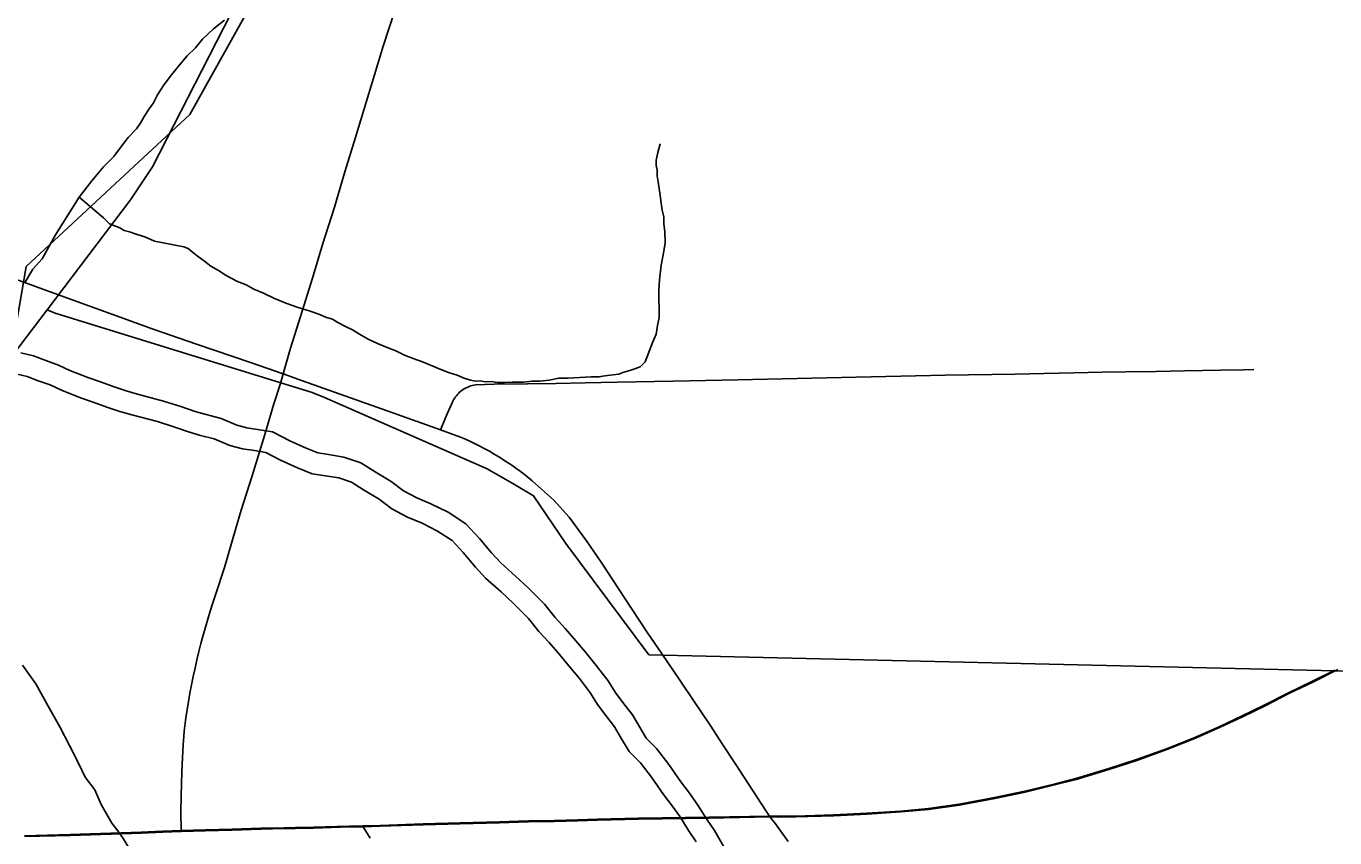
# Model space of a CAD drawing. Extents: x -59 to 82, y -3 to 49.
# Drawn here: x 7.043 to 8.199, y 17.655 to 18.372 of the extents above; entities that cross this region are included whole.
import ezdxf

# ---------------------------------------------------------------- set-up
doc = ezdxf.new("R2010")
doc.units = 0
for name, color, linetype in [('GM_X_City_Street', 7, 'Continuous'), ('GM_X_Corporation', 7, 'Continuous'), ('GM_X_County_Road', 7, 'Continuous'), ('GM_X_Major_River', 7, 'Continuous'), ('GM_X_Minor_River', 7, 'Continuous'), ('GM_X_State_Route', 7, 'Continuous'), ('SH_Data', 7, 'Continuous')]:
    doc.layers.add(name, color=color, linetype=linetype)

msp = doc.modelspace()

# ---------------------------------------------------------------- linework, layer by layer
at = {"layer": 'GM_X_City_Street'}
for points in [[(7.4093, 18.0158), (7.4151, 18.0298), (7.4197, 18.0396), (7.4203, 18.0409), (7.4209, 18.0422), (7.4216, 18.0434), (7.4224, 18.0446), (7.4233, 18.0458), (7.4242, 18.0469), (7.4251, 18.0479), (7.4262, 18.0489), (7.4273, 18.0499), (7.4284, 18.0507), (7.4296, 18.0515), (7.4308, 18.0523), (7.4321, 18.0529), (7.4334, 18.0535), (7.4347, 18.0541), (7.4361, 18.0545), (7.4375, 18.0549), (7.4389, 18.0551), (7.4403, 18.0554), (7.4568, 18.0559), (7.4863, 18.0564), (7.5116, 18.0567), (7.5372, 18.0573), (7.5654, 18.0579), (7.6147, 18.0588), (7.6433, 18.0593), (7.6721, 18.0599), (7.8551, 18.0641), (7.9169, 18.065), (7.9424, 18.0656), (7.9689, 18.0661), (7.9938, 18.0666), (8.0146, 18.0669), (8.0413, 18.0673), (8.0665, 18.0678), (8.0983, 18.0684), (8.1187, 18.0688), (8.1279, 18.069)], [(7.3473, 17.655), (7.3411, 17.665)]]:
    msp.add_lwpolyline(points, dxfattribs=at)
at = {"layer": 'GM_X_Corporation'}
for points in [[(7.3116, 18.5542), (7.155, 18.2479), (7.1356, 18.2188), (7.0619, 18.1217), (7.0688, 18.1188), (7.1814, 18.0841), (7.2958, 18.0488), (7.3067, 18.0443), (7.4504, 17.9811), (7.4746, 17.9674), (7.4916, 17.9575), (7.5199, 17.9154), (7.5934, 17.8169), (8.4399, 17.7972)], [(7.0337, 18.1031), (7.0433, 18.1599), (7.1878, 18.2944), (7.3258, 18.5413)], [(8.4399, 17.7972), (7.5934, 17.8169), (7.5199, 17.9154), (7.4916, 17.9575), (7.4746, 17.9674), (7.4504, 17.9811), (7.3067, 18.0443), (7.2958, 18.0488), (7.1814, 18.0841), (7.0688, 18.1188), (7.0619, 18.1217), (7.0257, 18.074)]]:
    msp.add_lwpolyline(points, dxfattribs=at)
at = {"layer": 'GM_X_County_Road'}
for points in [[(7.2704, 18.0651), (7.2768, 18.0877), (7.2855, 18.1158), (7.2962, 18.1497), (7.3055, 18.1804), (7.3156, 18.2125), (7.3248, 18.2437), (7.3339, 18.2732), (7.3419, 18.2992), (7.3511, 18.3292), (7.3587, 18.3546), (7.369, 18.3863)], [(7.2704, 18.0651), (7.2414, 18.0751), (7.1938, 18.0915), (7.1555, 18.1047), (7.1189, 18.1178), (7.1125, 18.1201), (7.071, 18.1353), (7.0338, 18.1487)], [(7.1803, 17.6607), (7.18, 17.6787), (7.1804, 17.7041), (7.1811, 17.7202), (7.1819, 17.7375), (7.1825, 17.7449), (7.1829, 17.7496), (7.1834, 17.7542), (7.184, 17.7588), (7.1847, 17.7634), (7.1867, 17.7754), (7.188, 17.7829), (7.1894, 17.7903), (7.1909, 17.7977), (7.1925, 17.8051), (7.1941, 17.8125), (7.1958, 17.8198), (7.1977, 17.827), (7.1996, 17.8342), (7.2016, 17.8414), (7.2037, 17.8485), (7.2059, 17.8556), (7.2082, 17.8627), (7.2105, 17.8698), (7.2184, 17.8942), (7.2205, 17.9012), (7.2261, 17.9205), (7.2333, 17.9448), (7.2429, 17.9749), (7.2541, 18.0116), (7.2621, 18.0386), (7.268, 18.0566), (7.2704, 18.0651)], [(7.5915, 17.8371), (7.5718, 17.8672), (7.5511, 17.8989), (7.5384, 17.9176), (7.5229, 17.9385), (7.5093, 17.9536), (7.4903, 17.9707), (7.4868, 17.9736), (7.4833, 17.9764), (7.4797, 17.9791), (7.476, 17.9818), (7.4723, 17.9844), (7.4685, 17.9869), (7.4607, 17.9918), (7.4567, 17.9943), (7.4526, 17.9967), (7.4484, 17.999), (7.4442, 18.0012), (7.44, 18.0034), (7.4357, 18.0054), (7.4314, 18.0074), (7.4271, 18.0093), (7.4093, 18.0158), (7.3671, 18.0308), (7.2874, 18.0589), (7.2704, 18.0651)], [(7.7164, 17.652), (7.7051, 17.6677), (7.7003, 17.6737), (7.6703, 17.72), (7.6586, 17.7374), (7.6475, 17.7549), (7.6334, 17.7757), (7.6201, 17.7954), (7.6052, 17.8174), (7.5915, 17.8371)]]:
    msp.add_lwpolyline(points, dxfattribs=at)
at = {"layer": 'GM_X_Major_River'}
for points in [[(7.2048, 17.5506), (7.197, 17.5619), (7.19, 17.5724), (7.1683, 17.6041), (7.1614, 17.6131), (7.1544, 17.6214), (7.1475, 17.6304), (7.1405, 17.6387), (7.1336, 17.647), (7.1289, 17.6545), (7.1243, 17.6613), (7.1189, 17.6681), (7.1142, 17.6764), (7.1095, 17.6847), (7.104, 17.6976), (7.0955, 17.7089), (7.0893, 17.7217), (7.0815, 17.7368), (7.0729, 17.7534), (7.0628, 17.7716), (7.0519, 17.7912), (7.0402, 17.8078)], [(7.0402, 17.8078), (7.0519, 17.7912), (7.0628, 17.7716), (7.0729, 17.7534), (7.0815, 17.7368), (7.0893, 17.7217), (7.0955, 17.7089), (7.104, 17.6976), (7.1095, 17.6847), (7.1142, 17.6764), (7.1189, 17.6681), (7.1243, 17.6613), (7.1289, 17.6545), (7.1336, 17.647), (7.1405, 17.6387), (7.1475, 17.6304), (7.1544, 17.6214), (7.1614, 17.6131), (7.1683, 17.6041), (7.19, 17.5724), (7.197, 17.5619), (7.2048, 17.5506)]]:
    msp.add_lwpolyline(points, dxfattribs=at)
at = {"layer": 'GM_X_Minor_River'}
for points in [[(7.0417, 18.1452), (7.0491, 18.1575), (7.0574, 18.1667), (7.0633, 18.1774), (7.0692, 18.1881), (7.09, 18.2211), (7.1012, 18.2357), (7.1117, 18.2479), (7.1207, 18.2572), (7.1274, 18.2664), (7.1333, 18.274), (7.1408, 18.2817), (7.1446, 18.2871), (7.1475, 18.2925), (7.152, 18.2994), (7.1557, 18.3047), (7.1594, 18.3116), (7.1646, 18.32), (7.1706, 18.3277), (7.178, 18.3369), (7.1855, 18.3461), (7.193, 18.3531), (7.199, 18.3607), (7.2087, 18.37), (7.2185, 18.3777)], [(7.09, 18.2211), (7.1115, 18.2031), (7.1169, 18.1978), (7.1223, 18.1956), (7.1261, 18.1942), (7.1299, 18.1919), (7.1345, 18.1905), (7.1413, 18.1883), (7.1482, 18.1861), (7.1566, 18.1824), (7.1825, 18.1774), (7.1863, 18.1759), (7.1917, 18.1714), (7.1955, 18.1684), (7.2009, 18.1647), (7.2063, 18.1602), (7.2132, 18.1564), (7.2201, 18.152), (7.23, 18.1468), (7.2376, 18.1438), (7.2445, 18.1401), (7.2529, 18.1364), (7.2621, 18.132), (7.2728, 18.1275), (7.2835, 18.1238), (7.2934, 18.1209), (7.3018, 18.118), (7.3087, 18.115), (7.314, 18.1136), (7.3186, 18.1106), (7.3255, 18.1069), (7.3316, 18.1039), (7.3377, 18.1002), (7.3454, 18.0957), (7.3538, 18.092), (7.3622, 18.0883), (7.3698, 18.0854), (7.3775, 18.0817), (7.3851, 18.0787), (7.3935, 18.0758), (7.4004, 18.0728), (7.4095, 18.0691), (7.4164, 18.0662), (7.424, 18.064), (7.4309, 18.061), (7.4362, 18.0596), (7.44, 18.0588), (7.4446, 18.0589), (7.4484, 18.0582), (7.4537, 18.0583), (7.4598, 18.0576), (7.4659, 18.0576), (7.4727, 18.0577), (7.4826, 18.0578), (7.4902, 18.0587), (7.497, 18.0588), (7.5053, 18.0596), (7.5137, 18.0613), (7.522, 18.0614), (7.5425, 18.0624), (7.5493, 18.0624), (7.5546, 18.0633), (7.5592, 18.0641), (7.5668, 18.0649), (7.5713, 18.0665), (7.5766, 18.0681), (7.5811, 18.0697), (7.5857, 18.0712), (7.5902, 18.0759), (7.5916, 18.0797), (7.5938, 18.0858), (7.5968, 18.0934), (7.5997, 18.1003), (7.6011, 18.1079), (7.6025, 18.1148), (7.6024, 18.1231), (7.6023, 18.1307), (7.6022, 18.1391), (7.6028, 18.1482), (7.6042, 18.1612), (7.6063, 18.1718), (7.6077, 18.181), (7.6076, 18.1908), (7.6067, 18.1977), (7.6066, 18.2038), (7.605, 18.2098), (7.6042, 18.2159), (7.6033, 18.2227), (7.6025, 18.2288), (7.6017, 18.2349), (7.6008, 18.2402), (7.6007, 18.2455), (7.5999, 18.2493), (7.5999, 18.2531), (7.5999, 18.2538), (7.6013, 18.2607), (7.6035, 18.2683)], [(7.0387, 18.0836), (7.0497, 18.0811), (7.0606, 18.0769), (7.0718, 18.0729), (7.082, 18.0682), (7.0978, 18.0618), (7.1089, 18.0581), (7.121, 18.0536), (7.1316, 18.0501), (7.1417, 18.0472), (7.1647, 18.0411), (7.1798, 18.0364), (7.1925, 18.0319), (7.2022, 18.0292), (7.2156, 18.0258), (7.2294, 18.0197), (7.2383, 18.0174), (7.2478, 18.016), (7.261, 18.014), (7.2762, 18.006), (7.2905, 17.9996), (7.301, 17.9953), (7.3087, 17.9941), (7.324, 17.9916), (7.339, 17.9866), (7.3515, 17.9786), (7.3656, 17.97), (7.3767, 17.9619), (7.3883, 17.9555), (7.4008, 17.9503), (7.416, 17.9428), (7.4318, 17.9326), (7.4437, 17.9198), (7.4543, 17.9069), (7.4625, 17.8981), (7.4756, 17.8865), (7.4866, 17.8763), (7.5013, 17.8616), (7.5106, 17.85), (7.5195, 17.8403), (7.5289, 17.8294), (7.5375, 17.8193), (7.5469, 17.8076), (7.5575, 17.7938), (7.5635, 17.7839), (7.5705, 17.7748), (7.5789, 17.764), (7.5856, 17.7524), (7.5911, 17.7432), (7.6002, 17.7341), (7.6111, 17.7199), (7.6217, 17.7047), (7.6293, 17.6948), (7.6367, 17.6842), (7.6443, 17.6721), (7.6514, 17.6618), (7.6595, 17.6474)], [(7.0343, 18.0651), (7.0442, 18.0629), (7.054, 18.0591), (7.0646, 18.0553), (7.0745, 18.0508), (7.0912, 18.044), (7.1026, 18.0402), (7.1147, 18.0357), (7.1261, 18.0319), (7.1367, 18.0289), (7.1594, 18.0229), (7.1738, 18.0184), (7.1867, 18.0139), (7.1973, 18.0108), (7.2095, 18.0078), (7.2231, 18.0018), (7.2345, 17.9988), (7.2451, 17.9973), (7.255, 17.9958), (7.2679, 17.989), (7.283, 17.9822), (7.2959, 17.9769), (7.3058, 17.9754), (7.3194, 17.9732), (7.3308, 17.9694), (7.3414, 17.9626), (7.3551, 17.9543), (7.3664, 17.9459), (7.3801, 17.9384), (7.393, 17.9331), (7.4066, 17.9263), (7.4196, 17.9179), (7.4294, 17.9073), (7.4401, 17.8944), (7.4492, 17.8846), (7.4628, 17.8725), (7.4735, 17.8626), (7.4871, 17.849), (7.4963, 17.8376), (7.5054, 17.8277), (7.5145, 17.8171), (7.5228, 17.8073), (7.532, 17.7959), (7.5418, 17.783), (7.5479, 17.7731), (7.5555, 17.7633), (7.5631, 17.7534), (7.5692, 17.7428), (7.5761, 17.7314), (7.5859, 17.7216), (7.5958, 17.7087), (7.6064, 17.6935), (7.614, 17.6836), (7.6209, 17.6738), (7.6285, 17.6616), (7.6353, 17.6518)]]:
    msp.add_lwpolyline(points, dxfattribs=at)
at = {"layer": 'GM_X_State_Route'}
for points in [[(7.7003, 17.6737), (7.7081, 17.6735), (7.723, 17.6738), (7.7567, 17.6746), (7.7861, 17.6761), (7.816, 17.6782), (7.8403, 17.6804), (7.8675, 17.6841), (7.8989, 17.6901), (7.9257, 17.6956), (7.9517, 17.702), (7.9708, 17.7069), (7.9998, 17.7157), (8.0245, 17.7236), (8.0508, 17.7332), (8.0761, 17.7432), (8.098, 17.7529), (8.1179, 17.7622), (8.1372, 17.7716), (8.1588, 17.7827), (8.1804, 17.7931), (8.2019, 17.804)], [(7.2812, 17.6635), (7.2972, 17.6638), (7.3285, 17.6648), (7.3411, 17.665), (7.3561, 17.6654), (7.3941, 17.6668), (7.4268, 17.6676), (7.4613, 17.6686), (7.487, 17.6693), (7.5098, 17.6698), (7.5306, 17.6703), (7.5481, 17.6709), (7.5842, 17.6717), (7.6466, 17.6727), (7.7003, 17.6737)], [(7.0418, 17.6563), (7.0824, 17.6573), (7.1451, 17.6593), (7.164, 17.6602), (7.1803, 17.6607), (7.2014, 17.6615), (7.2254, 17.662), (7.2507, 17.6629), (7.2712, 17.6634), (7.2812, 17.6635)]]:
    msp.add_lwpolyline(points, dxfattribs=at)
at = {"layer": 'SH_Data'}
for p, q in [((7.487, 17.6702), (7.4613, 17.6694)), ((7.5098, 17.6706), (7.487, 17.6702)), ((7.5306, 17.6711), (7.5098, 17.6706)), ((7.5481, 17.6717), (7.5306, 17.6711)), ((7.5842, 17.6725), (7.5481, 17.6717)), ((7.6466, 17.6736), (7.5842, 17.6725)), ((7.7003, 17.6745), (7.6466, 17.6736))]:
    msp.add_line(p, q, dxfattribs=at)
for points in [[(8.4399, 17.7972), (7.5934, 17.8169), (7.5199, 17.9154), (7.4916, 17.9575), (7.4746, 17.9674), (7.4504, 17.9811), (7.3067, 18.0443), (7.2958, 18.0488), (7.1814, 18.0841), (7.0688, 18.1188), (7.0619, 18.1217), (7.1356, 18.2188), (7.155, 18.2479), (7.3116, 18.5542)], [(7.0257, 18.074), (7.0619, 18.1217), (7.0688, 18.1188), (7.1814, 18.0841), (7.2958, 18.0488), (7.3067, 18.0443), (7.4504, 17.9811), (7.4746, 17.9674), (7.4916, 17.9575), (7.5199, 17.9154), (7.5934, 17.8169), (8.4399, 17.7972)], [(8.1992, 17.8035), (8.1801, 17.7938), (8.1584, 17.7834), (8.1369, 17.7723), (8.1176, 17.7629), (8.0977, 17.7536), (8.0758, 17.744), (8.0505, 17.7339), (8.0242, 17.7244), (7.9996, 17.7164), (7.9706, 17.7077), (7.9515, 17.7027), (7.9255, 17.6964), (7.8988, 17.6908), (7.8674, 17.6849), (7.8403, 17.6812), (7.8159, 17.6789), (7.786, 17.6769), (7.7567, 17.6754), (7.723, 17.6745), (7.7081, 17.6743), (7.7003, 17.6744)], [(7.2812, 17.6644), (7.2712, 17.6642), (7.2507, 17.6637), (7.2254, 17.6629), (7.2014, 17.6623), (7.1803, 17.6616), (7.164, 17.661), (7.145, 17.6601), (7.0823, 17.6581), (7.0417, 17.6571)], [(7.2812, 17.6644), (7.2972, 17.6646), (7.3285, 17.6656), (7.341, 17.6659), (7.356, 17.6662), (7.394, 17.6676), (7.4268, 17.6684), (7.4613, 17.6694)]]:
    msp.add_lwpolyline(points, dxfattribs=at)

doc.saveas('drawing.dxf')
